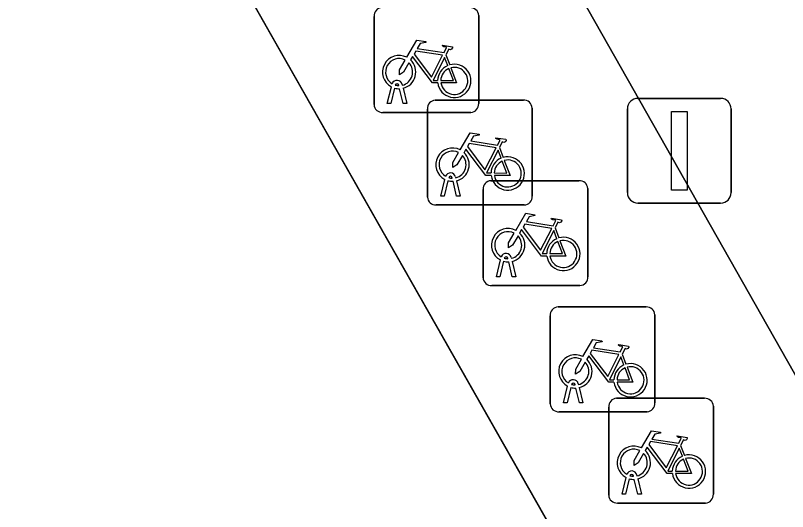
# Model space of a CAD drawing. Extents: x 161087 to 161926, y 382572 to 383873.
# Drawn here: x 161545.66 to 161553.03, y 383328.46 to 383333.19 of the extents above; entities that cross this region are included whole.
import ezdxf

# ---------------------------------------------------------------- set-up
doc = ezdxf.new("R2010")
doc.units = 0
for name, color, linetype in [('IMGEO_Berm_open', 7, 'Continuous'), ('IMGEO_Fietsenrek', 7, 'Continuous'), ('IMGEO_Fietspad_gesloten', 7, 'Continuous'), ('IMGEO_Lichtmast', 7, 'Continuous'), ('IMGEO_OVBaan_gesloten', 7, 'Continuous')]:
    doc.layers.add(name, color=color, linetype=linetype)

msp = doc.modelspace()

# ---------------------------------------------------------------- linework, layer by layer
at = {"layer": 'IMGEO_Berm_open'}
msp.add_lwpolyline([(161548.195, 383338.408), (161545.784, 383337.077), (161555.169, 383320.567), (161557.551, 383321.918)], close=True, dxfattribs=at)
at = {"layer": 'IMGEO_Fietsenrek'}
for p, q in [((161549.0815, 383332.3369), (161549.0815, 383333.1778)), ((161549.0815, 383333.1778), (161549.0815, 383332.3369)), ((161550.0805, 383333.1871), (161550.0805, 383332.3462)), ((161550.0805, 383332.3462), (161550.0805, 383333.1871)), ((161549.7682, 383332.8112), (161549.8045, 383332.716)), ((161549.2085, 383332.3463), (161549.2468, 383332.5063)), ((161549.2772, 383332.4941), (161549.2419, 383332.3463)), ((161549.3189, 383332.5179), (161549.3179, 383332.5222)), ((161549.36, 383332.3463), (161549.3261, 383332.488)), ((161549.3496, 383332.5294), (161549.3514, 383332.5215)), ((161549.3584, 383332.4923), (161549.3934, 383332.3463)), ((161549.2419, 383332.3463), (161549.2085, 383332.3463)), ((161549.3934, 383332.3463), (161549.36, 383332.3463)), ((161549.6659, 383332.3785), (161550.5068, 383332.3785)), ((161550.5068, 383332.3785), (161549.6659, 383332.3785)), ((161550.0061, 383332.2625), (161549.1652, 383332.2625)), ((161549.1652, 383332.2625), (161550.0061, 383332.2625)), ((161549.5915, 383331.4539), (161549.5915, 383332.2948)), ((161549.5915, 383332.2948), (161549.5915, 383331.4539)), ((161550.5905, 383332.3041), (161550.5905, 383331.4632)), ((161550.5905, 383331.4632), (161550.5905, 383332.3041)), ((161550.2782, 383331.9282), (161550.3145, 383331.833)), ((161549.7185, 383331.4633), (161549.7568, 383331.6233)), ((161549.7872, 383331.6111), (161549.7519, 383331.4633)), ((161549.8289, 383331.6349), (161549.8279, 383331.6392)), ((161549.87, 383331.4633), (161549.8361, 383331.605)), ((161549.8596, 383331.6464), (161549.8614, 383331.6385)), ((161549.8684, 383331.6093), (161549.9034, 383331.4633)), ((161550.1969, 383331.6105), (161551.0378, 383331.6105)), ((161551.0378, 383331.6105), (161550.1969, 383331.6105)), ((161550.1225, 383330.6859), (161550.1225, 383331.5268)), ((161550.1225, 383331.5268), (161550.1225, 383330.6859)), ((161551.1215, 383331.5361), (161551.1215, 383330.6952)), ((161551.1215, 383330.6952), (161551.1215, 383331.5361)), ((161549.7519, 383331.4633), (161549.7185, 383331.4633)), ((161549.9034, 383331.4633), (161549.87, 383331.4633)), ((161550.5161, 383331.3795), (161549.6752, 383331.3795)), ((161549.6752, 383331.3795), (161550.5161, 383331.3795)), ((161550.8092, 383331.1602), (161550.8455, 383331.065)), ((161550.2495, 383330.6953), (161550.2878, 383330.8553)), ((161550.3182, 383330.8431), (161550.2829, 383330.6953)), ((161550.3599, 383330.8669), (161550.3589, 383330.8712)), ((161550.3906, 383330.8784), (161550.3924, 383330.8705)), ((161550.401, 383330.6953), (161550.3671, 383330.837)), ((161550.3994, 383330.8413), (161550.4344, 383330.6953)), ((161550.2829, 383330.6953), (161550.2495, 383330.6953)), ((161550.4344, 383330.6953), (161550.401, 383330.6953)), ((161551.0471, 383330.6115), (161550.2062, 383330.6115)), ((161550.2062, 383330.6115), (161551.0471, 383330.6115)), ((161550.8379, 383330.4065), (161551.6788, 383330.4065)), ((161551.6788, 383330.4065), (161550.8379, 383330.4065)), ((161551.7625, 383330.3321), (161551.7625, 383329.4912)), ((161551.7625, 383329.4912), (161551.7625, 383330.3321)), ((161550.7635, 383329.4819), (161550.7635, 383330.3228)), ((161550.7635, 383330.3228), (161550.7635, 383329.4819)), ((161551.4502, 383329.9562), (161551.4865, 383329.861)), ((161551.0009, 383329.6629), (161550.9999, 383329.6672)), ((161551.0316, 383329.6744), (161551.0334, 383329.6665)), ((161550.8905, 383329.4913), (161550.9288, 383329.6513)), ((161550.9592, 383329.6391), (161550.9239, 383329.4913)), ((161551.042, 383329.4913), (161551.0081, 383329.633)), ((161551.0404, 383329.6373), (161551.0754, 383329.4913)), ((161551.3959, 383329.5355), (161552.2368, 383329.5355)), ((161552.2368, 383329.5355), (161551.3959, 383329.5355)), ((161550.9239, 383329.4913), (161550.8905, 383329.4913)), ((161551.0754, 383329.4913), (161551.042, 383329.4913)), ((161551.3215, 383328.6109), (161551.3215, 383329.4518)), ((161551.3215, 383329.4518), (161551.3215, 383328.6109)), ((161552.3205, 383329.4611), (161552.3205, 383328.6202)), ((161552.3205, 383328.6202), (161552.3205, 383329.4611)), ((161551.6881, 383329.4075), (161550.8472, 383329.4075)), ((161550.8472, 383329.4075), (161551.6881, 383329.4075)), ((161552.0082, 383329.0852), (161552.0445, 383328.99)), ((161551.4485, 383328.6203), (161551.4868, 383328.7803)), ((161551.5589, 383328.7919), (161551.5579, 383328.7962)), ((161551.5896, 383328.8034), (161551.5914, 383328.7955)), ((161551.5172, 383328.7681), (161551.4819, 383328.6203)), ((161551.6, 383328.6203), (161551.5661, 383328.762)), ((161551.5984, 383328.7663), (161551.6334, 383328.6203)), ((161551.4819, 383328.6203), (161551.4485, 383328.6203)), ((161551.6334, 383328.6203), (161551.6, 383328.6203)), ((161552.2461, 383328.5365), (161551.4052, 383328.5365)), ((161551.4052, 383328.5365), (161552.2461, 383328.5365))]:
    msp.add_line(p, q, dxfattribs=at)
for points in [[(161549.3941, 383332.7882), (161549.4888, 383332.9517), (161549.575, 383332.9379), (161549.5767, 383332.9292), (161549.5206, 383332.9183), (161549.4944, 383332.873), (161549.7496, 383332.8322)], [(161549.7367, 383332.807), (161549.4799, 383332.848), (161549.4632, 383332.8192), (161549.6302, 383332.5989), (161549.7367, 383332.807)], [(161549.7496, 383332.8322), (161549.7746, 383332.881), (161549.7695, 383332.885), (161549.7463, 383332.8887), (161549.7336, 383332.8962), (161549.7326, 383332.8993), (161549.7348, 383332.9039), (161549.8296, 383332.8888), (161549.8319, 383332.8785), (161549.8225, 383332.8661), (161549.8101, 383332.8597), (161549.7956, 383332.8659), (161549.7682, 383332.8112)], [(161549.4148, 383332.7357), (161549.3632, 383332.6465), (161549.3233, 383332.6205), (161549.3245, 383332.668), (161549.379, 383332.7622)], [(161549.6898, 383332.5435), (161549.6401, 383332.5436), (161549.4494, 383332.7953), (161549.4304, 383332.7625)], [(161549.7847, 383332.709), (161549.7554, 383332.7858), (161549.646, 383332.5677), (161549.6887, 383332.5676)], [(161549.8152, 383332.6878), (161549.8702, 383332.5432), (161549.7201, 383332.5435)], [(161549.7187, 383332.5675), (161549.8386, 383332.5673), (161549.7954, 383332.6809)], [(161549.9041, 383331.9052), (161549.9988, 383332.0687), (161550.085, 383332.0549), (161550.0867, 383332.0462), (161550.0306, 383332.0353), (161550.0044, 383331.99), (161550.2596, 383331.9492)], [(161550.2467, 383331.924), (161549.9899, 383331.965), (161549.9732, 383331.9362), (161550.1402, 383331.7159), (161550.2467, 383331.924)], [(161550.2596, 383331.9492), (161550.2846, 383331.998), (161550.2795, 383332.002), (161550.2563, 383332.0057), (161550.2436, 383332.0132), (161550.2426, 383332.0163), (161550.2448, 383332.0209), (161550.3396, 383332.0058), (161550.3419, 383331.9955), (161550.3325, 383331.9831), (161550.3201, 383331.9767), (161550.3056, 383331.9829), (161550.2782, 383331.9282)], [(161549.9248, 383331.8527), (161549.8732, 383331.7635), (161549.8333, 383331.7375), (161549.8345, 383331.785), (161549.889, 383331.8792)], [(161550.1998, 383331.6605), (161550.1501, 383331.6606), (161549.9594, 383331.9123), (161549.9404, 383331.8795)], [(161550.2947, 383331.826), (161550.2654, 383331.9028), (161550.156, 383331.6847), (161550.1987, 383331.6846)], [(161550.3252, 383331.8048), (161550.3802, 383331.6602), (161550.2301, 383331.6605)], [(161550.2287, 383331.6845), (161550.3486, 383331.6843), (161550.3054, 383331.7979)], [(161550.4351, 383331.1372), (161550.5298, 383331.3007), (161550.616, 383331.2869), (161550.6177, 383331.2782), (161550.5616, 383331.2673), (161550.5354, 383331.222), (161550.7906, 383331.1812)], [(161550.7906, 383331.1812), (161550.8156, 383331.23), (161550.8105, 383331.234), (161550.7873, 383331.2377), (161550.7746, 383331.2452), (161550.7736, 383331.2483), (161550.7758, 383331.2529), (161550.8706, 383331.2378), (161550.8729, 383331.2275), (161550.8635, 383331.2151), (161550.8511, 383331.2087), (161550.8366, 383331.2149), (161550.8092, 383331.1602)], [(161550.7308, 383330.8925), (161550.6811, 383330.8926), (161550.4904, 383331.1443), (161550.4714, 383331.1115)], [(161550.7777, 383331.156), (161550.5209, 383331.197), (161550.5042, 383331.1682), (161550.6712, 383330.9479), (161550.7777, 383331.156)], [(161550.4558, 383331.0847), (161550.4042, 383330.9955), (161550.3643, 383330.9695), (161550.3655, 383331.017), (161550.42, 383331.1112)], [(161550.8257, 383331.058), (161550.7964, 383331.1348), (161550.687, 383330.9167), (161550.7297, 383330.9166)], [(161550.7597, 383330.9165), (161550.8796, 383330.9163), (161550.8364, 383331.0299)], [(161550.8562, 383331.0368), (161550.9112, 383330.8922), (161550.7611, 383330.8925)], [(161551.0761, 383329.9332), (161551.1708, 383330.0967), (161551.257, 383330.0829), (161551.2587, 383330.0742), (161551.2026, 383330.0633), (161551.1764, 383330.018), (161551.4316, 383329.9772)], [(161551.4316, 383329.9772), (161551.4566, 383330.026), (161551.4515, 383330.03), (161551.4283, 383330.0337), (161551.4156, 383330.0412), (161551.4146, 383330.0443), (161551.4168, 383330.0489), (161551.5116, 383330.0338), (161551.5139, 383330.0235), (161551.5045, 383330.0111), (161551.4921, 383330.0047), (161551.4776, 383330.0109), (161551.4502, 383329.9562)], [(161551.4187, 383329.952), (161551.1619, 383329.993), (161551.1452, 383329.9642), (161551.3122, 383329.7439), (161551.4187, 383329.952)], [(161551.0968, 383329.8807), (161551.0452, 383329.7915), (161551.0053, 383329.7655), (161551.0065, 383329.813), (161551.061, 383329.9072)], [(161551.3718, 383329.6885), (161551.3221, 383329.6886), (161551.1314, 383329.9403), (161551.1124, 383329.9075)], [(161551.4667, 383329.854), (161551.4374, 383329.9308), (161551.328, 383329.7127), (161551.3707, 383329.7126)], [(161551.4007, 383329.7125), (161551.5206, 383329.7123), (161551.4774, 383329.8259)], [(161551.4972, 383329.8328), (161551.5522, 383329.6882), (161551.4021, 383329.6885)], [(161551.6341, 383329.0622), (161551.7288, 383329.2257), (161551.815, 383329.2119), (161551.8167, 383329.2032), (161551.7606, 383329.1923), (161551.7344, 383329.147), (161551.9896, 383329.1062)], [(161551.9896, 383329.1062), (161552.0146, 383329.155), (161552.0095, 383329.159), (161551.9863, 383329.1627), (161551.9736, 383329.1702), (161551.9726, 383329.1733), (161551.9748, 383329.1779), (161552.0696, 383329.1628), (161552.0719, 383329.1525), (161552.0625, 383329.1401), (161552.0501, 383329.1337), (161552.0356, 383329.1399), (161552.0082, 383329.0852)], [(161551.9767, 383329.081), (161551.7199, 383329.122), (161551.7032, 383329.0932), (161551.8702, 383328.8729), (161551.9767, 383329.081)], [(161551.6548, 383329.0097), (161551.6032, 383328.9205), (161551.5633, 383328.8945), (161551.5645, 383328.942), (161551.619, 383329.0362)], [(161551.9298, 383328.8175), (161551.8801, 383328.8176), (161551.6894, 383329.0693), (161551.6704, 383329.0365)], [(161552.0247, 383328.983), (161551.9954, 383329.0598), (161551.886, 383328.8417), (161551.9287, 383328.8416)], [(161551.9587, 383328.8415), (161552.0786, 383328.8413), (161552.0354, 383328.9549)], [(161552.0552, 383328.9618), (161552.1102, 383328.8172), (161551.9601, 383328.8175)]]:
    msp.add_lwpolyline(points, dxfattribs=at)
for centre, radius, start, end in [((161549.1592, 383333.1836), 0.0779, 92.4484, 184.28452), ((161549.1592, 383333.1836), 0.0779, 92.4484, 184.28452), ((161550.0026, 383333.1838), 0.0779, 2.4484, 94.28452), ((161550.0026, 383333.1838), 0.0779, 2.4484, 94.28452), ((161549.3211, 383332.6469), 0.159, 62.67661, 242.13685), ((161549.3211, 383332.6469), 0.129, 63.31916, 238.90302), ((161549.3211, 383332.6469), 0.159, 283.5766, 46.60424), ((161549.3211, 383332.6469), 0.129, 283.60429, 43.43025), ((161549.8477, 383332.5629), 0.159, 113.3408, 178.32165), ((161549.8477, 383332.5629), 0.159, 187.0065, 105.77075), ((161549.8477, 383332.5629), 0.129, 188.67146, 104.58832), ((161549.8477, 383332.5629), 0.129, 113.92302, 177.95563), ((161549.3009, 383332.5183), 0.0499, 12.8025, 158.69338), ((161549.3211, 383332.6469), 0.159, 253.99666, 271.78671), ((161549.3009, 383332.5183), 0.0174, 12.8025, 163.45023), ((161549.3211, 383332.6469), 0.129, 253.41502, 269.02044), ((161549.1594, 383332.3402), 0.0779, 182.4484, 274.28452), ((161549.1594, 383332.3402), 0.0779, 182.4484, 274.28452), ((161549.6692, 383332.3006), 0.0779, 92.4484, 184.28452), ((161549.6692, 383332.3006), 0.0779, 92.4484, 184.28452), ((161550.0028, 383332.3404), 0.0779, 272.4484, 4.28452), ((161550.0028, 383332.3404), 0.0779, 272.4484, 4.28452), ((161550.5126, 383332.3008), 0.0779, 2.4484, 94.28452), ((161550.5126, 383332.3008), 0.0779, 2.4484, 94.28452), ((161549.8311, 383331.7639), 0.159, 62.67661, 242.13685), ((161549.8311, 383331.7639), 0.129, 63.31916, 238.90302), ((161549.8311, 383331.7639), 0.159, 283.5766, 46.60424), ((161549.8311, 383331.7639), 0.129, 283.60429, 43.43025), ((161550.3577, 383331.6799), 0.159, 113.3408, 178.32165), ((161550.3577, 383331.6799), 0.159, 187.0065, 105.77075), ((161550.3577, 383331.6799), 0.129, 188.67146, 104.58832), ((161550.3577, 383331.6799), 0.129, 113.92302, 177.95563), ((161549.8109, 383331.6353), 0.0499, 12.8025, 158.69338), ((161549.8109, 383331.6353), 0.0174, 12.8025, 163.45023), ((161549.8311, 383331.7639), 0.159, 253.99666, 271.78671), ((161549.8311, 383331.7639), 0.129, 253.41502, 269.02044), ((161550.2002, 383331.5326), 0.0779, 92.4484, 184.28452), ((161550.2002, 383331.5326), 0.0779, 92.4484, 184.28452), ((161551.0436, 383331.5328), 0.0779, 2.4484, 94.28452), ((161551.0436, 383331.5328), 0.0779, 2.4484, 94.28452), ((161549.6694, 383331.4572), 0.0779, 182.4484, 274.28452), ((161549.6694, 383331.4572), 0.0779, 182.4484, 274.28452), ((161550.5128, 383331.4574), 0.0779, 272.4484, 4.28452), ((161550.5128, 383331.4574), 0.0779, 272.4484, 4.28452), ((161550.3621, 383330.9959), 0.159, 62.67661, 242.13685), ((161550.3621, 383330.9959), 0.129, 63.31916, 238.90302), ((161550.3621, 383330.9959), 0.129, 283.60429, 43.43025), ((161550.3621, 383330.9959), 0.159, 283.5766, 46.60424), ((161550.8887, 383330.9119), 0.159, 187.0065, 105.77075), ((161550.8887, 383330.9119), 0.159, 113.3408, 178.32165), ((161550.8887, 383330.9119), 0.129, 113.92302, 177.95563), ((161550.8887, 383330.9119), 0.129, 188.67146, 104.58832), ((161550.3419, 383330.8673), 0.0499, 12.8025, 158.69338), ((161550.3621, 383330.9959), 0.159, 253.99666, 271.78671), ((161550.3419, 383330.8673), 0.0174, 12.8025, 163.45023), ((161550.3621, 383330.9959), 0.129, 253.41502, 269.02044), ((161551.0438, 383330.6894), 0.0779, 272.4484, 4.28452), ((161551.0438, 383330.6894), 0.0779, 272.4484, 4.28452), ((161550.2004, 383330.6892), 0.0779, 182.4484, 274.28452), ((161550.2004, 383330.6892), 0.0779, 182.4484, 274.28452), ((161550.8412, 383330.3286), 0.0779, 92.4484, 184.28452), ((161550.8412, 383330.3286), 0.0779, 92.4484, 184.28452), ((161551.6846, 383330.3288), 0.0779, 2.4484, 94.28452), ((161551.6846, 383330.3288), 0.0779, 2.4484, 94.28452), ((161551.0031, 383329.7919), 0.159, 62.67661, 242.13685), ((161551.0031, 383329.7919), 0.129, 63.31916, 238.90302), ((161551.0031, 383329.7919), 0.159, 283.5766, 46.60424), ((161551.0031, 383329.7919), 0.129, 283.60429, 43.43025), ((161551.5297, 383329.7079), 0.159, 113.3408, 178.32165), ((161551.5297, 383329.7079), 0.159, 187.0065, 105.77075), ((161551.5297, 383329.7079), 0.129, 113.92302, 177.95563), ((161551.5297, 383329.7079), 0.129, 188.67146, 104.58832), ((161550.9829, 383329.6633), 0.0499, 12.8025, 158.69338), ((161550.9829, 383329.6633), 0.0174, 12.8025, 163.45023), ((161551.0031, 383329.7919), 0.129, 253.41502, 269.02044), ((161551.0031, 383329.7919), 0.159, 253.99666, 271.78671), ((161551.3992, 383329.4576), 0.0779, 92.4484, 184.28452), ((161551.3992, 383329.4576), 0.0779, 92.4484, 184.28452), ((161552.2426, 383329.4578), 0.0779, 2.4484, 94.28452), ((161552.2426, 383329.4578), 0.0779, 2.4484, 94.28452), ((161550.8414, 383329.4852), 0.0779, 182.4484, 274.28452), ((161550.8414, 383329.4852), 0.0779, 182.4484, 274.28452), ((161551.6848, 383329.4854), 0.0779, 272.4484, 4.28452), ((161551.6848, 383329.4854), 0.0779, 272.4484, 4.28452), ((161551.5611, 383328.9209), 0.159, 62.67661, 242.13685), ((161551.5611, 383328.9209), 0.129, 63.31916, 238.90302), ((161551.5611, 383328.9209), 0.129, 283.60429, 43.43025), ((161551.5611, 383328.9209), 0.159, 283.5766, 46.60424), ((161552.0877, 383328.8369), 0.159, 113.3408, 178.32165), ((161552.0877, 383328.8369), 0.159, 187.0065, 105.77075), ((161552.0877, 383328.8369), 0.129, 113.92302, 177.95563), ((161552.0877, 383328.8369), 0.129, 188.67146, 104.58832), ((161551.5409, 383328.7923), 0.0499, 12.8025, 158.69338), ((161551.5409, 383328.7923), 0.0174, 12.8025, 163.45023), ((161551.5611, 383328.9209), 0.129, 253.41502, 269.02044), ((161551.5611, 383328.9209), 0.159, 253.99666, 271.78671), ((161551.3994, 383328.6142), 0.0779, 182.4484, 274.28452), ((161551.3994, 383328.6142), 0.0779, 182.4484, 274.28452), ((161552.2428, 383328.6144), 0.0779, 272.4484, 4.28452), ((161552.2428, 383328.6144), 0.0779, 272.4484, 4.28452)]:
    msp.add_arc(centre, radius, start, end, dxfattribs=at)
at = {"layer": 'IMGEO_Fietspad_gesloten'}
msp.add_lwpolyline([(161560.95, 383310.401), (161555.169, 383320.567), (161545.784, 383337.077), (161533.815, 383358.36), (161518.57, 383386.074), (161518.533, 383386.141), (161508.341, 383404.795), (161503.535, 383413.591), (161503.524, 383413.612), (161497.855, 383423.967), (161487.632, 383442.713)], dxfattribs=at)
at = {"layer": 'IMGEO_Lichtmast'}
for p, q in [((161551.6001, 383332.3965), (161552.3899, 383332.3965)), ((161552.3899, 383332.3965), (161551.6001, 383332.3965)), ((161551.5001, 383331.4975), (161551.5001, 383332.2965)), ((161551.5001, 383332.2965), (161551.5001, 383331.4975)), ((161552.4899, 383332.2965), (161552.4899, 383331.4975)), ((161552.4899, 383331.4975), (161552.4899, 383332.2965)), ((161552.3899, 383331.3975), (161551.6001, 383331.3975)), ((161551.6001, 383331.3975), (161552.3899, 383331.3975))]:
    msp.add_line(p, q, dxfattribs=at)
msp.add_lwpolyline([(161551.92, 383332.272), (161552.07, 383332.272), (161552.07, 383331.522), (161551.92, 383331.522), (161551.92, 383332.272)], dxfattribs=at)
for centre, start, end in [((161551.6001, 383332.2965), 90, 180), ((161551.6001, 383332.2965), 90, 180), ((161552.3899, 383332.2965), 0, 90), ((161552.3899, 383332.2965), 360, 90), ((161551.6001, 383331.4975), 180, 270), ((161551.6001, 383331.4975), 180, 270), ((161552.3899, 383331.4975), 270, 0), ((161552.3899, 383331.4975), 270, 0)]:
    msp.add_arc(centre, 0.1, start, end, dxfattribs=at)
at = {"layer": 'IMGEO_OVBaan_gesloten'}
msp.add_lwpolyline([(161539.097, 383360.976), (161536.289, 383359.434), (161545.297, 383343.516), (161548.195, 383338.408), (161557.551, 383321.918), (161563.305, 383311.777), (161568.168, 383303.206), (161570.954, 383304.79)], close=True, dxfattribs=at)

doc.saveas('drawing.dxf')
